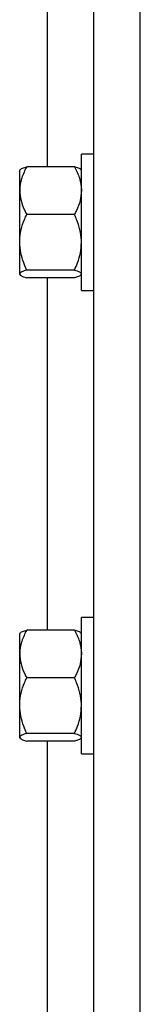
# Model space of a CAD drawing. Header units: inches. Extents: x 170 to 284, y 215 to 248.
# Tile 350 of 656: x 202.2504 to 202.2949, y 223.4049 to 223.7688. Entities that reach past the tile are written whole.
import ezdxf

# ---------------------------------------------------------------- set-up
doc = ezdxf.new("R2010")
doc.units = ezdxf.units.IN
doc.header["$LTSCALE"] = 0.25
doc.header["$MEASUREMENT"] = 0
doc.layers.add('RH FRONT OF HOOD', color=7, linetype='Continuous')

msp = doc.modelspace()

# ---------------------------------------------------------------- linework, layer by layer
at = {"layer": 'RH FRONT OF HOOD'}
for p, q in [((202.2777556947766, 220.1328032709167), (202.2777556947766, 224.4563797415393)), ((202.2948763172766, 220.1328032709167), (202.2948763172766, 224.3444764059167)), ((202.2606350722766, 223.7144367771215), (202.2606350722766, 223.8445549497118)), ((202.2777556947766, 223.7190429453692), (202.2731673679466, 223.7190429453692)), ((202.2731673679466, 223.6687425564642), (202.2731673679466, 223.7190429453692)), ((202.2505889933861, 223.7133762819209), (202.2503969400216, 223.7131534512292)), ((202.2503969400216, 223.7056118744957), (202.2503969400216, 223.7131534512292)), ((202.2705992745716, 223.7144367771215), (202.2529650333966, 223.7144367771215)), ((202.2731673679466, 223.7131534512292), (202.272975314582, 223.7133762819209)), ((202.2503969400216, 223.6865149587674), (202.2503969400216, 223.7056118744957)), ((202.2705992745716, 223.6967869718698), (202.2529650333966, 223.6967869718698)), ((202.2503969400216, 223.6747958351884), (202.2503969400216, 223.6865149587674)), ((202.2503969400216, 223.6746320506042), (202.2503969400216, 223.6747958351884)), ((202.2503969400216, 223.6746320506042), (202.2505889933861, 223.6744092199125)), ((202.2705992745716, 223.6762429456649), (202.2529650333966, 223.6762429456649)), ((202.272975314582, 223.6744092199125), (202.2731673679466, 223.6746320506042)), ((202.2705992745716, 223.6733487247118), (202.2529650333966, 223.6733487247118)), ((202.2606350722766, 223.5432305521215), (202.2606350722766, 223.6733487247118)), ((202.2731673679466, 223.6687425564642), (202.2777556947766, 223.6687425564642)), ((202.2777556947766, 223.5478367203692), (202.2731673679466, 223.5478367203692)), ((202.2731673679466, 223.4975363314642), (202.2731673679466, 223.5478367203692)), ((202.2505889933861, 223.5421700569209), (202.2503969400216, 223.5419472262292)), ((202.2503969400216, 223.5344056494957), (202.2503969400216, 223.5419472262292)), ((202.2705992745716, 223.5432305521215), (202.2529650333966, 223.5432305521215)), ((202.2731673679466, 223.5419472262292), (202.272975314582, 223.5421700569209)), ((202.2503969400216, 223.5153087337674), (202.2503969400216, 223.5344056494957)), ((202.2705992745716, 223.5255807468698), (202.2529650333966, 223.5255807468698)), ((202.2503969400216, 223.5035896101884), (202.2503969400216, 223.5153087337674)), ((202.2503969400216, 223.5034258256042), (202.2503969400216, 223.5035896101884)), ((202.2705992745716, 223.5050367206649), (202.2529650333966, 223.5050367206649)), ((202.2503969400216, 223.5034258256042), (202.2505889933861, 223.5032029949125)), ((202.2705992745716, 223.5021424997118), (202.2529650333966, 223.5021424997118)), ((202.2606350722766, 223.3720243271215), (202.2606350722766, 223.5021424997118)), ((202.272975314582, 223.5032029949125), (202.2731673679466, 223.5034258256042)), ((202.2731673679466, 223.4975363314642), (202.2777556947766, 223.4975363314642))]:
    msp.add_line(p, q, dxfattribs=at)
for points, knots in [([(202.2529650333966, 223.7144367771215), (202.2522904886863, 223.7130645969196), (202.2509168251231, 223.710270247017), (202.250401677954, 223.7072184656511), (202.2503970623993, 223.7056533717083), (202.2503969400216, 223.7056118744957)], [0, 0, 0, 0, 0.4843414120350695, 0.9863277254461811, 1, 1, 1, 1]), ([(202.2506557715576, 223.7133187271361), (202.2507100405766, 223.7134107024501), (202.2508878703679, 223.713712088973), (202.2518526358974, 223.7140840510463), (202.2527143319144, 223.7143572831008), (202.2529650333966, 223.7144367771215)], [0, 0, 0, 0, 0.2374711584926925, 0.7781501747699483, 1, 1, 1, 1]), ([(202.2705992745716, 223.7144367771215), (202.2712738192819, 223.7130645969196), (202.2726474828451, 223.710270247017), (202.2731626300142, 223.707218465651), (202.2731672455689, 223.7056533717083), (202.2731673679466, 223.7056118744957)], [0, 0, 0, 0, 0.4843414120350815, 0.986327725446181, 1, 1, 1, 1]), ([(202.2729085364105, 223.7133187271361), (202.2728542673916, 223.7134107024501), (202.2726764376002, 223.713712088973), (202.2717116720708, 223.7140840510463), (202.2708499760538, 223.7143572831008), (202.2705992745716, 223.7144367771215)], [0, 0, 0, 0, 0.2374711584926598, 0.778150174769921, 1, 1, 1, 1]), ([(202.2503969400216, 223.7056118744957), (202.2504946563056, 223.70437663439), (202.2506936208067, 223.7018615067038), (202.2518454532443, 223.6989370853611), (202.2527127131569, 223.6972715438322), (202.2529650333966, 223.6967869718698)], [0, 0, 0, 0, 0.4062905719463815, 0.8272664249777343, 1, 1, 1, 1]), ([(202.2731673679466, 223.7056118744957), (202.2730696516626, 223.70437663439), (202.2728706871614, 223.7018615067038), (202.2717188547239, 223.698937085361), (202.2708515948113, 223.6972715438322), (202.2705992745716, 223.6967869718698)], [0, 0, 0, 0, 0.4062905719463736, 0.8272664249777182, 0.9999999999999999, 0.9999999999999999, 0.9999999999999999, 0.9999999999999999]), ([(202.2503969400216, 223.6865149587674), (202.2503996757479, 223.6867502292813), (202.2504175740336, 223.6882894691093), (202.2508392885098, 223.6911620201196), (202.2518664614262, 223.6943355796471), (202.2526934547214, 223.69618096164), (202.2529650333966, 223.6967869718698)], [0, 0, 0, 0, 0.0665322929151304, 0.4352825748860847, 0.8145508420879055, 1, 1, 1, 1]), ([(202.2731673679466, 223.6865149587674), (202.2731646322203, 223.6867502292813), (202.2731467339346, 223.6882894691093), (202.2727250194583, 223.6911620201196), (202.271697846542, 223.6943355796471), (202.2708708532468, 223.69618096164), (202.2705992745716, 223.6967869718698)], [0, 0, 0, 0, 0.06653229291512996, 0.4352825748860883, 0.8145508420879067, 1, 1, 1, 1]), ([(202.2529650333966, 223.6762429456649), (202.2525834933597, 223.6771126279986), (202.2516807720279, 223.6791702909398), (202.2506400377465, 223.6825991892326), (202.2504786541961, 223.6851987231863), (202.2503969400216, 223.6865149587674)], [0, 0, 0, 0, 0.2654599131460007, 0.6280764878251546, 1, 1, 1, 1]), ([(202.2705992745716, 223.6762429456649), (202.2709808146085, 223.6771126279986), (202.2718835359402, 223.6791702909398), (202.2729242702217, 223.6825991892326), (202.2730856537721, 223.6851987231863), (202.2731673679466, 223.6865149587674)], [0, 0, 0, 0, 0.2654599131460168, 0.6280764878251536, 1, 1, 1, 1]), ([(202.2529650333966, 223.6762429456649), (202.2522904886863, 223.6760179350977), (202.2509168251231, 223.6755597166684), (202.250401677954, 223.675059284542), (202.2503970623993, 223.6748026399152), (202.2503969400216, 223.6747958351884)], [0, 0, 0, 0, 0.484341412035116, 0.9863277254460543, 1, 1, 1, 1]), ([(202.2503969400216, 223.6747958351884), (202.2504946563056, 223.6745932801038), (202.2506936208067, 223.6741808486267), (202.2518454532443, 223.6737013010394), (202.2527127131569, 223.6734281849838), (202.2529650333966, 223.6733487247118)], [0, 0, 0, 0, 0.4062905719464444, 0.8272664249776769, 1, 1, 1, 1]), ([(202.2705992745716, 223.6762429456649), (202.2712738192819, 223.6760179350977), (202.2726474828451, 223.6755597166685), (202.2731626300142, 223.675059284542), (202.2731672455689, 223.6748026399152), (202.2731673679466, 223.6747958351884)], [0, 0, 0, 0, 0.4843414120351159, 0.9863277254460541, 1, 1, 1, 1]), ([(202.2729085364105, 223.6744667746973), (202.2728542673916, 223.6743747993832), (202.2726764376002, 223.6740734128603), (202.2717116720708, 223.673701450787), (202.2708499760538, 223.6734282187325), (202.2705992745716, 223.6733487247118)], [0, 0, 0, 0, 0.2374711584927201, 0.7781501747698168, 1, 1, 1, 1]), ([(202.2529650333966, 223.5432305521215), (202.2522904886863, 223.5418583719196), (202.2509168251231, 223.539064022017), (202.250401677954, 223.536012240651), (202.2503970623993, 223.5344471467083), (202.2503969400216, 223.5344056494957)], [0, 0, 0, 0, 0.4843414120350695, 0.9863277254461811, 1, 1, 1, 1]), ([(202.2506557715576, 223.542112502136), (202.2507100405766, 223.5422044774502), (202.2508878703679, 223.542505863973), (202.2518526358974, 223.5428778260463), (202.2527143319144, 223.5431510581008), (202.2529650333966, 223.5432305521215)], [0, 0, 0, 0, 0.2374711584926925, 0.7781501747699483, 1, 1, 1, 1]), ([(202.2705992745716, 223.5432305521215), (202.2712738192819, 223.5418583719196), (202.2726474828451, 223.539064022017), (202.2731626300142, 223.536012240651), (202.2731672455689, 223.5344471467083), (202.2731673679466, 223.5344056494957)], [0, 0, 0, 0, 0.4843414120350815, 0.986327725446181, 1, 1, 1, 1]), ([(202.2729085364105, 223.542112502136), (202.2728542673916, 223.5422044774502), (202.2726764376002, 223.542505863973), (202.2717116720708, 223.5428778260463), (202.2708499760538, 223.5431510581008), (202.2705992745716, 223.5432305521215)], [0, 0, 0, 0, 0.2374711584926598, 0.778150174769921, 1, 1, 1, 1]), ([(202.2503969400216, 223.5344056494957), (202.2504946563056, 223.53317040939), (202.2506936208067, 223.5306552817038), (202.2518454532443, 223.527730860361), (202.2527127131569, 223.5260653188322), (202.2529650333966, 223.5255807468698)], [0, 0, 0, 0, 0.4062905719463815, 0.8272664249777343, 1, 1, 1, 1]), ([(202.2731673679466, 223.5344056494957), (202.2730696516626, 223.53317040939), (202.2728706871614, 223.5306552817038), (202.2717188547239, 223.527730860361), (202.2708515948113, 223.5260653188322), (202.2705992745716, 223.5255807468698)], [0, 0, 0, 0, 0.4062905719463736, 0.8272664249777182, 0.9999999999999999, 0.9999999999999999, 0.9999999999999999, 0.9999999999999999]), ([(202.2503969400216, 223.5153087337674), (202.2503996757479, 223.5155440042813), (202.2504175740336, 223.5170832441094), (202.2508392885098, 223.5199557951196), (202.2518664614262, 223.5231293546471), (202.2526934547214, 223.5249747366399), (202.2529650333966, 223.5255807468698)], [0, 0, 0, 0, 0.0665322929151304, 0.4352825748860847, 0.8145508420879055, 1, 1, 1, 1]), ([(202.2731673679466, 223.5153087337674), (202.2731646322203, 223.5155440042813), (202.2731467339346, 223.5170832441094), (202.2727250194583, 223.5199557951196), (202.271697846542, 223.5231293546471), (202.2708708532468, 223.5249747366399), (202.2705992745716, 223.5255807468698)], [0, 0, 0, 0, 0.06653229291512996, 0.4352825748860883, 0.8145508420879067, 1, 1, 1, 1]), ([(202.2529650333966, 223.5050367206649), (202.2525834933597, 223.5059064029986), (202.2516807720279, 223.5079640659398), (202.2506400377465, 223.5113929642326), (202.2504786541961, 223.5139924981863), (202.2503969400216, 223.5153087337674)], [0, 0, 0, 0, 0.2654599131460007, 0.6280764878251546, 1, 1, 1, 1]), ([(202.2705992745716, 223.5050367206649), (202.2709808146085, 223.5059064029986), (202.2718835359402, 223.5079640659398), (202.2729242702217, 223.5113929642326), (202.2730856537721, 223.5139924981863), (202.2731673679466, 223.5153087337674)], [0, 0, 0, 0, 0.2654599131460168, 0.6280764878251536, 1, 1, 1, 1]), ([(202.2529650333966, 223.5050367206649), (202.2522904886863, 223.5048117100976), (202.2509168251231, 223.5043534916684), (202.250401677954, 223.503853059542), (202.2503970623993, 223.5035964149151), (202.2503969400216, 223.5035896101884)], [0, 0, 0, 0, 0.484341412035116, 0.9863277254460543, 1, 1, 1, 1]), ([(202.2503969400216, 223.5035896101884), (202.2504946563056, 223.5033870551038), (202.2506936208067, 223.5029746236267), (202.2518454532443, 223.5024950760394), (202.2527127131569, 223.5022219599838), (202.2529650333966, 223.5021424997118)], [0, 0, 0, 0, 0.4062905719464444, 0.8272664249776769, 1, 1, 1, 1]), ([(202.2705992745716, 223.5050367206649), (202.2712738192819, 223.5048117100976), (202.2726474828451, 223.5043534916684), (202.2731626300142, 223.503853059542), (202.2731672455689, 223.5035964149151), (202.2731673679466, 223.5035896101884)], [0, 0, 0, 0, 0.4843414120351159, 0.9863277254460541, 1, 1, 1, 1]), ([(202.2729085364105, 223.5032605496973), (202.2728542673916, 223.5031685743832), (202.2726764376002, 223.5028671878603), (202.2717116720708, 223.502495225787), (202.2708499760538, 223.5022219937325), (202.2705992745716, 223.5021424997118)], [0, 0, 0, 0, 0.2374711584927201, 0.7781501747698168, 1, 1, 1, 1])]:
    msp.add_open_spline(points, degree=3, knots=knots, dxfattribs=at)

doc.saveas('drawing.dxf')
